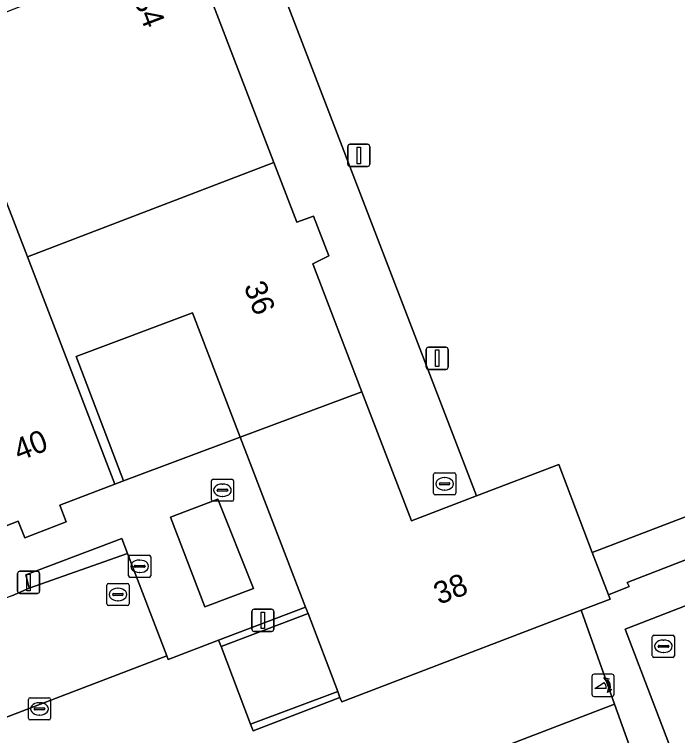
# Model space of a CAD drawing. Extents: x 159262 to 160143, y 383399 to 384319.
# Drawn here: x 159559.73 to 159589.68, y 383679.75 to 383712.34 of the extents above; entities that cross this region are included whole.
import ezdxf

# ---------------------------------------------------------------- set-up
doc = ezdxf.new("R2010")
doc.units = 0
for name, color, linetype in [('IMGEO_Brandkraan', 7, 'Continuous'), ('IMGEO_Erf', 7, 'Continuous'), ('IMGEO_Groenvoorziening', 7, 'Continuous'), ('IMGEO_Haag', 7, 'Continuous'), ('IMGEO_Kolk', 7, 'Continuous'), ('IMGEO_Lichtmast', 7, 'Continuous'), ('IMGEO_Muur', 7, 'Continuous'), ('IMGEO_Pand', 7, 'Continuous'), ('IMGEO_Pand_nummerreeks', 7, 'Continuous'), ('IMGEO_Parkeervlak_open', 7, 'Continuous'), ('IMGEO_Poller', 7, 'Continuous'), ('IMGEO_Rioolput', 7, 'Continuous'), ('IMGEO_Terreindeel_gesloten', 7, 'Continuous'), ('IMGEO_Voetpad_gesloten', 7, 'Continuous'), ('IMGEO_Voetpad_open', 7, 'Continuous')]:
    doc.layers.add(name, color=color, linetype=linetype)

msp = doc.modelspace()

# ---------------------------------------------------------------- linework, layer by layer
at = {"layer": 'IMGEO_Brandkraan'}
for p, q in [((159568.696, 383691.334), (159569.548, 383691.334)), ((159568.621, 383690.408), (159568.621, 383691.26)), ((159569.109, 383691.114), (159569.134, 383691.114)), ((159569.622, 383691.26), (159569.622, 383690.408)), ((159568.88, 383690.828), (159568.88, 383690.84)), ((159569.318, 383690.791), (159568.92, 383690.791)), ((159568.923, 383690.877), (159569.321, 383690.877)), ((159569.364, 383690.84), (159569.364, 383690.828)), ((159569.132, 383690.554), (159569.107, 383690.554)), ((159569.548, 383690.334), (159568.696, 383690.334))]:
    msp.add_line(p, q, dxfattribs=at)
for points in [[(159568.696, 383691.334), (159569.548, 383691.334)], [(159568.621, 383690.408), (159568.621, 383691.26)], [(159569.622, 383691.26), (159569.622, 383690.408)], [(159569.548, 383690.334), (159568.696, 383690.334)]]:
    msp.add_lwpolyline(points, dxfattribs=at)
for centre, radius, start, end in [((159568.698, 383691.258), 0.0765, 91.552, 178.448), ((159568.698, 383691.258), 0.0765, 91.552, 178.448), ((159569.546, 383691.258), 0.0765, 1.552, 88.448), ((159569.546, 383691.258), 0.0765, 1.552, 88.448), ((159568.92, 383690.837), 0.0403, 85.8775, 175.7526), ((159568.917, 383690.827), 0.0366, 178.938, 274.7102), ((159569.321, 383690.834), 0.043, 264.8664, 352.4533), ((159569.325, 383690.839), 0.0386, 1.7309, 96.639), ((159568.698, 383690.41), 0.0765, 181.552, 268.448), ((159568.698, 383690.41), 0.0765, 181.552, 268.448), ((159569.546, 383690.41), 0.0765, 271.552, 358.448), ((159569.546, 383690.41), 0.0765, 271.552, 358.448)]:
    msp.add_arc(centre, radius, start, end, dxfattribs=at)
for centre, major_axis, ratio, start_param, end_param in [((159569.108, 383690.834), (-0.387, 0.002), 0.722429, 4.712389, 7.853982), ((159569.133, 383690.834), (-0.39, 0.002), 0.717154, 1.570796, 4.712389)]:
    msp.add_ellipse(centre, major_axis=major_axis, ratio=ratio, start_param=start_param, end_param=end_param, dxfattribs=at)
at = {"layer": 'IMGEO_Erf'}
msp.add_lwpolyline([(159569.926, 383693.226), (159567.768, 383698.846), (159562.511, 383696.88), (159564.65, 383691.253)], close=True, dxfattribs=at)
at = {"layer": 'IMGEO_Groenvoorziening'}
for points in [[(159568.321, 383685.561), (159570.52, 383686.398), (159568.916, 383690.437), (159566.781, 383689.625)], [(159564.84, 383687.982), (159564.577, 383688.654), (159560.239, 383687.019), (159560.399, 383686.41)]]:
    msp.add_lwpolyline(points, close=True, dxfattribs=at)
at = {"layer": 'IMGEO_Haag'}
msp.add_lwpolyline([(159564.84, 383687.982), (159564.577, 383688.654), (159560.239, 383687.019), (159560.399, 383686.41)], close=True, dxfattribs=at)
at = {"layer": 'IMGEO_Kolk'}
for p, q in [((159560.359, 383680.529), (159560.359, 383681.381)), ((159560.434, 383681.455), (159561.286, 383681.455)), ((159560.847, 383681.235), (159560.872, 383681.235)), ((159561.36, 383681.381), (159561.36, 383680.529)), ((159560.618, 383680.949), (159560.618, 383680.961)), ((159561.056, 383680.912), (159560.658, 383680.912)), ((159560.661, 383680.998), (159561.059, 383680.998)), ((159561.102, 383680.961), (159561.102, 383680.949)), ((159560.87, 383680.675), (159560.845, 383680.675)), ((159561.286, 383680.455), (159560.434, 383680.455))]:
    msp.add_line(p, q, dxfattribs=at)
for points in [[(159560.359, 383680.529), (159560.359, 383681.381)], [(159560.434, 383681.455), (159561.286, 383681.455)], [(159561.36, 383681.381), (159561.36, 383680.529)], [(159561.286, 383680.455), (159560.434, 383680.455)]]:
    msp.add_lwpolyline(points, dxfattribs=at)
for centre, radius, start, end in [((159560.436, 383681.379), 0.0765, 91.552, 178.448), ((159560.436, 383681.379), 0.0765, 91.552, 178.448), ((159561.284, 383681.379), 0.0765, 1.552, 88.448), ((159561.284, 383681.379), 0.0765, 1.552, 88.448), ((159560.658, 383680.958), 0.0403, 85.8775, 175.7526), ((159560.655, 383680.948), 0.0366, 178.938, 274.7102), ((159561.059, 383680.955), 0.043, 264.8664, 352.4533), ((159561.063, 383680.96), 0.0386, 1.7309, 96.639), ((159560.436, 383680.531), 0.0765, 181.552, 268.448), ((159560.436, 383680.531), 0.0765, 181.552, 268.448), ((159561.284, 383680.531), 0.0765, 271.552, 358.448), ((159561.284, 383680.531), 0.0765, 271.552, 358.448)]:
    msp.add_arc(centre, radius, start, end, dxfattribs=at)
for centre, major_axis, ratio, start_param, end_param in [((159560.846, 383680.955), (-0.387, 0.002), 0.722429, 4.712389, 7.853982), ((159560.871, 383680.955), (-0.39, 0.002), 0.717154, 1.570796, 4.712389)]:
    msp.add_ellipse(centre, major_axis=major_axis, ratio=ratio, start_param=start_param, end_param=end_param, dxfattribs=at)
at = {"layer": 'IMGEO_Lichtmast'}
for p, q in [((159574.784, 383705.566), (159574.784, 383706.366)), ((159574.784, 383706.366), (159574.784, 383705.566)), ((159574.884, 383706.466), (159575.674, 383706.466)), ((159575.674, 383706.466), (159574.884, 383706.466)), ((159575.774, 383706.366), (159575.774, 383705.566)), ((159575.774, 383705.566), (159575.774, 383706.366)), ((159575.674, 383705.466), (159574.884, 383705.466)), ((159574.884, 383705.466), (159575.674, 383705.466)), ((159578.327, 383696.398), (159578.327, 383697.198)), ((159578.327, 383697.198), (159578.327, 383696.398)), ((159578.427, 383697.298), (159579.217, 383697.298)), ((159579.217, 383697.298), (159578.427, 383697.298)), ((159579.317, 383697.198), (159579.317, 383696.398)), ((159579.317, 383696.398), (159579.317, 383697.198)), ((159579.217, 383696.298), (159578.427, 383696.298)), ((159578.427, 383696.298), (159579.217, 383696.298)), ((159559.972, 383687.171), (159560.762, 383687.171)), ((159560.762, 383687.171), (159559.972, 383687.171)), ((159559.872, 383686.271), (159559.872, 383687.071)), ((159559.872, 383687.071), (159559.872, 383686.271)), ((159560.862, 383687.071), (159560.862, 383686.271)), ((159560.862, 383686.271), (159560.862, 383687.071)), ((159560.762, 383686.171), (159559.972, 383686.171)), ((159559.972, 383686.171), (159560.762, 383686.171)), ((159570.454, 383684.555), (159570.454, 383685.355)), ((159570.454, 383685.355), (159570.454, 383684.555)), ((159570.554, 383685.455), (159571.344, 383685.455)), ((159571.344, 383685.455), (159570.554, 383685.455)), ((159571.444, 383685.355), (159571.444, 383684.555)), ((159571.444, 383684.555), (159571.444, 383685.355)), ((159571.344, 383684.455), (159570.554, 383684.455)), ((159570.554, 383684.455), (159571.344, 383684.455))]:
    msp.add_line(p, q, dxfattribs=at)
for points in [[(159575.204, 383706.341), (159575.354, 383706.341), (159575.354, 383705.591), (159575.204, 383705.591), (159575.204, 383706.341)], [(159578.747, 383697.173), (159578.897, 383697.173), (159578.897, 383696.423), (159578.747, 383696.423), (159578.747, 383697.173)], [(159560.292, 383687.046), (159560.442, 383687.046), (159560.442, 383686.296), (159560.292, 383686.296), (159560.292, 383687.046)], [(159570.874, 383685.33), (159571.024, 383685.33), (159571.024, 383684.58), (159570.874, 383684.58), (159570.874, 383685.33)]]:
    msp.add_lwpolyline(points, dxfattribs=at)
for centre, start, end in [((159574.884, 383706.366), 90, 180), ((159574.884, 383706.366), 90, 180), ((159575.674, 383706.366), 0, 90), ((159575.674, 383706.366), 360, 90), ((159574.884, 383705.566), 180, 270), ((159574.884, 383705.566), 180, 270), ((159575.674, 383705.566), 270, 0), ((159575.674, 383705.566), 270, 0), ((159578.427, 383697.198), 90, 180), ((159578.427, 383697.198), 90, 180), ((159579.217, 383697.198), 0, 90), ((159579.217, 383697.198), 360, 90), ((159578.427, 383696.398), 180, 270), ((159578.427, 383696.398), 180, 270), ((159579.217, 383696.398), 270, 0), ((159579.217, 383696.398), 270, 0), ((159559.972, 383687.071), 90, 180), ((159559.972, 383687.071), 90, 180), ((159560.762, 383687.071), 0, 90), ((159560.762, 383687.071), 360, 90), ((159559.972, 383686.271), 180, 270), ((159559.972, 383686.271), 180, 270), ((159560.762, 383686.271), 270, 0), ((159560.762, 383686.271), 270, 0), ((159570.554, 383685.355), 90, 180), ((159570.554, 383685.355), 90, 180), ((159571.344, 383685.355), 0, 90), ((159571.344, 383685.355), 360, 90), ((159570.554, 383684.555), 180, 270), ((159570.554, 383684.555), 180, 270), ((159571.344, 383684.555), 270, 0), ((159571.344, 383684.555), 270, 0)]:
    msp.add_arc(centre, 0.1, start, end, dxfattribs=at)
at = {"layer": 'IMGEO_Muur'}
for points in [[(159564.65, 383691.253), (159569.926, 383693.226)], [(159568.321, 383685.561), (159566.781, 383689.625), (159568.916, 383690.437), (159570.52, 383686.398), (159568.321, 383685.561)]]:
    msp.add_lwpolyline(points, dxfattribs=at)
for points in [[(159568.947, 383684.058), (159569.061, 383683.768), (159572.988, 383685.266), (159572.873, 383685.553)], [(159570.397, 383680.262), (159570.515, 383679.969), (159574.432, 383681.467), (159574.328, 383681.741)]]:
    msp.add_lwpolyline(points, close=True, dxfattribs=at)
at = {"layer": 'IMGEO_Pand'}
for points in [[(159571.446, 383705.64), (159565.691, 383720.625), (159565.449, 383721.255), (159559.946, 383719.125), (159562.125, 383713.533), (159556.489, 383711.329), (159554.929, 383715.449), (159553.157, 383714.756), (159555.583, 383708.345), (159557.383, 383709.005), (159559.356, 383703.878), (159560.318, 383701.375)], [(159571.446, 383705.64), (159560.318, 383701.375), (159564.264, 383691.107), (159564.65, 383691.253), (159562.511, 383696.88), (159567.768, 383698.846), (159569.926, 383693.226), (159575.419, 383695.279), (159573.198, 383701.061), (159573.927, 383701.421), (159573.236, 383703.219), (159572.482, 383702.942)], [(159558.922, 383689.06), (159559.898, 383689.436), (159560.198, 383688.69), (159562.06, 383689.402), (159561.771, 383690.159), (159564.264, 383691.107), (159560.318, 383701.375), (159559.356, 383703.878), (159554.419, 383702.012), (159554.303, 383702.289), (159553.907, 383702.134), (159554.976, 383699.328)], [(159575.419, 383695.279), (159569.926, 383693.226), (159572.873, 383685.553), (159572.988, 383685.266), (159574.328, 383681.741), (159574.432, 383681.467), (159574.514, 383681.267), (159585.33, 383685.418), (159586.631, 383685.917), (159586.561, 383686.101), (159585.827, 383688.028), (159584.314, 383691.999), (159580.594, 383690.575), (159577.658, 383689.452)]]:
    msp.add_lwpolyline(points, close=True, dxfattribs=at)
at = {"layer": 'IMGEO_Parkeervlak_open'}
msp.add_lwpolyline([(159554.327, 383684.135), (159550.031, 383682.408), (159549.142, 383682.088), (159544.838, 383680.429), (159544.037, 383680.119), (159539.729, 383678.468), (159541.475, 383673.747), (159566.604, 383683.353), (159564.84, 383687.982), (159560.399, 383686.41), (159559.607, 383686.07), (159555.153, 383684.41)], close=True, dxfattribs=at)
at = {"layer": 'IMGEO_Poller'}
for p, q in [((159585.815, 383682.422), (159585.815, 383681.615)), ((159585.815, 383682.422), (159585.815, 383681.615)), ((159586.717, 383682.517), (159585.909, 383682.517)), ((159586.717, 383682.517), (159585.909, 383682.517)), ((159586.811, 383681.615), (159586.811, 383682.422)), ((159586.811, 383681.615), (159586.811, 383682.422)), ((159585.909, 383681.52), (159586.717, 383681.52)), ((159585.909, 383681.52), (159586.717, 383681.52))]:
    msp.add_line(p, q, dxfattribs=at)
for points in [[(159586.494, 383682.246), (159586.482, 383682.173), (159586.357, 383682.378)], [(159586.357, 383682.378), (159586.588, 383682.312), (159586.517, 383682.28)], [(159586.45, 383681.873), (159585.937, 383681.873), (159586.367, 383682.148)], [(159586.51, 383681.701), (159586.576, 383681.932), (159586.606, 383681.864)], [(159586.642, 383681.837), (159586.714, 383681.826), (159586.51, 383681.701)]]:
    msp.add_lwpolyline(points, dxfattribs=at)
for centre, radius, start, end in [((159585.909, 383682.422), 0.0946, 90, 180), ((159585.909, 383682.422), 0.0946, 90, 180), ((159586.136, 383681.933), 0.476, 351.7527, 41.1691), ((159586.136, 383681.933), 0.516, 349.3569, 42.2912), ((159586.717, 383682.422), 0.0946, 0, 90), ((159586.717, 383682.422), 0.0946, 0, 90), ((159586.122, 383681.923), 0.332, 351.3247, 42.4854), ((159585.909, 383681.615), 0.0946, 180, 270), ((159585.909, 383681.615), 0.0946, 180, 270), ((159586.717, 383681.615), 0.0946, 270, 0), ((159586.717, 383681.615), 0.0946, 270, 0)]:
    msp.add_arc(centre, radius, start, end, dxfattribs=at)
at = {"layer": 'IMGEO_Rioolput'}
for p, q in [((159578.658, 383690.698), (159578.658, 383691.55)), ((159578.733, 383691.624), (159579.585, 383691.624)), ((159579.146, 383691.404), (159579.171, 383691.404)), ((159579.659, 383691.55), (159579.659, 383690.698)), ((159578.917, 383691.118), (159578.917, 383691.13)), ((159579.355, 383691.081), (159578.957, 383691.081)), ((159578.96, 383691.167), (159579.358, 383691.167)), ((159579.401, 383691.13), (159579.401, 383691.118)), ((159579.169, 383690.844), (159579.144, 383690.844)), ((159579.585, 383690.624), (159578.733, 383690.624)), ((159564.882, 383686.971), (159564.882, 383687.823)), ((159564.957, 383687.897), (159565.809, 383687.897)), ((159565.883, 383687.823), (159565.883, 383686.971)), ((159565.184, 383687.44), (159565.582, 383687.44)), ((159565.37, 383687.677), (159565.395, 383687.677)), ((159565.141, 383687.391), (159565.141, 383687.403)), ((159565.579, 383687.354), (159565.181, 383687.354)), ((159565.393, 383687.117), (159565.368, 383687.117)), ((159565.625, 383687.403), (159565.625, 383687.391)), ((159565.809, 383686.897), (159564.957, 383686.897)), ((159563.902, 383685.697), (159563.902, 383686.549)), ((159563.977, 383686.623), (159564.829, 383686.623)), ((159564.903, 383686.549), (159564.903, 383685.697)), ((159564.161, 383686.117), (159564.161, 383686.129)), ((159564.204, 383686.166), (159564.602, 383686.166)), ((159564.39, 383686.403), (159564.415, 383686.403)), ((159564.645, 383686.129), (159564.645, 383686.117)), ((159564.599, 383686.08), (159564.201, 383686.08)), ((159564.413, 383685.843), (159564.388, 383685.843)), ((159564.829, 383685.623), (159563.977, 383685.623)), ((159588.541, 383683.357), (159588.541, 383684.209)), ((159588.616, 383684.283), (159589.468, 383684.283)), ((159589.542, 383684.209), (159589.542, 383683.357)), ((159589.029, 383684.063), (159589.054, 383684.063)), ((159588.8, 383683.777), (159588.8, 383683.789)), ((159589.238, 383683.74), (159588.84, 383683.74)), ((159588.843, 383683.826), (159589.241, 383683.826)), ((159589.284, 383683.789), (159589.284, 383683.777)), ((159589.468, 383683.283), (159588.616, 383683.283)), ((159589.052, 383683.503), (159589.027, 383683.503))]:
    msp.add_line(p, q, dxfattribs=at)
for points in [[(159578.658, 383690.698), (159578.658, 383691.55)], [(159578.733, 383691.624), (159579.585, 383691.624)], [(159579.659, 383691.55), (159579.659, 383690.698)], [(159579.585, 383690.624), (159578.733, 383690.624)], [(159564.882, 383686.971), (159564.882, 383687.823)], [(159564.957, 383687.897), (159565.809, 383687.897)], [(159565.883, 383687.823), (159565.883, 383686.971)], [(159565.809, 383686.897), (159564.957, 383686.897)], [(159563.902, 383685.697), (159563.902, 383686.549)], [(159563.977, 383686.623), (159564.829, 383686.623)], [(159564.903, 383686.549), (159564.903, 383685.697)], [(159564.829, 383685.623), (159563.977, 383685.623)], [(159588.541, 383683.357), (159588.541, 383684.209)], [(159588.616, 383684.283), (159589.468, 383684.283)], [(159589.542, 383684.209), (159589.542, 383683.357)], [(159589.468, 383683.283), (159588.616, 383683.283)]]:
    msp.add_lwpolyline(points, dxfattribs=at)
for centre, radius, start, end in [((159578.735, 383691.548), 0.0765, 91.552, 178.448), ((159578.735, 383691.548), 0.0765, 91.552, 178.448), ((159579.583, 383691.548), 0.0765, 1.552, 88.448), ((159579.583, 383691.548), 0.0765, 1.552, 88.448), ((159578.957, 383691.127), 0.0403, 85.8775, 175.7526), ((159578.954, 383691.117), 0.0366, 178.938, 274.7102), ((159579.358, 383691.124), 0.043, 264.8664, 352.4533), ((159579.362, 383691.129), 0.0386, 1.7309, 96.639), ((159578.735, 383690.7), 0.0765, 181.552, 268.448), ((159578.735, 383690.7), 0.0765, 181.552, 268.448), ((159579.583, 383690.7), 0.0765, 271.552, 358.448), ((159579.583, 383690.7), 0.0765, 271.552, 358.448), ((159564.959, 383687.821), 0.0765, 91.552, 178.448), ((159564.959, 383687.821), 0.0765, 91.552, 178.448), ((159565.807, 383687.821), 0.0765, 1.552, 88.448), ((159565.807, 383687.821), 0.0765, 1.552, 88.448), ((159565.181, 383687.4), 0.0403, 85.8775, 175.7526), ((159565.586, 383687.402), 0.0386, 1.7309, 96.639), ((159565.178, 383687.39), 0.0366, 178.938, 274.7102), ((159565.582, 383687.397), 0.043, 264.8664, 352.4533), ((159564.959, 383686.973), 0.0765, 181.552, 268.448), ((159564.959, 383686.973), 0.0765, 181.552, 268.448), ((159565.807, 383686.973), 0.0765, 271.552, 358.448), ((159565.807, 383686.973), 0.0765, 271.552, 358.448), ((159563.979, 383686.547), 0.0765, 91.552, 178.448), ((159563.979, 383686.547), 0.0765, 91.552, 178.448), ((159564.827, 383686.547), 0.0765, 1.552, 88.448), ((159564.827, 383686.547), 0.0765, 1.552, 88.448), ((159564.201, 383686.126), 0.0403, 85.8775, 175.7526), ((159564.198, 383686.116), 0.0366, 178.938, 274.7102), ((159564.602, 383686.123), 0.043, 264.8664, 352.4533), ((159564.606, 383686.128), 0.0386, 1.7309, 96.639), ((159563.979, 383685.699), 0.0765, 181.552, 268.448), ((159563.979, 383685.699), 0.0765, 181.552, 268.448), ((159564.827, 383685.699), 0.0765, 271.552, 358.448), ((159564.827, 383685.699), 0.0765, 271.552, 358.448), ((159588.618, 383684.207), 0.0765, 91.552, 178.448), ((159588.618, 383684.207), 0.0765, 91.552, 178.448), ((159589.466, 383684.207), 0.0765, 1.552, 88.448), ((159589.466, 383684.207), 0.0765, 1.552, 88.448), ((159588.84, 383683.786), 0.0403, 85.8775, 175.7526), ((159588.837, 383683.776), 0.0366, 178.938, 274.7102), ((159589.241, 383683.783), 0.043, 264.8664, 352.4533), ((159589.245, 383683.788), 0.0386, 1.7309, 96.639), ((159588.618, 383683.359), 0.0765, 181.552, 268.448), ((159588.618, 383683.359), 0.0765, 181.552, 268.448), ((159589.466, 383683.359), 0.0765, 271.552, 358.448), ((159589.466, 383683.359), 0.0765, 271.552, 358.448)]:
    msp.add_arc(centre, radius, start, end, dxfattribs=at)
for centre, major_axis, ratio, start_param, end_param in [((159579.145, 383691.124), (-0.387, 0.002), 0.722429, 4.712389, 7.853982), ((159579.17, 383691.124), (-0.39, 0.002), 0.717154, 1.570796, 4.712389), ((159565.369, 383687.397), (-0.387, 0.002), 0.722429, 4.712389, 7.853982), ((159565.394, 383687.397), (-0.39, 0.002), 0.717154, 1.570796, 4.712389), ((159564.389, 383686.123), (-0.387, 0.002), 0.722429, 4.712389, 7.853982), ((159564.414, 383686.123), (-0.39, 0.002), 0.717154, 1.570796, 4.712389), ((159589.028, 383683.783), (-0.387, 0.002), 0.722429, 4.712389, 7.853982), ((159589.053, 383683.783), (-0.39, 0.002), 0.717154, 1.570796, 4.712389)]:
    msp.add_ellipse(centre, major_axis=major_axis, ratio=ratio, start_param=start_param, end_param=end_param, dxfattribs=at)
at = {"layer": 'IMGEO_Terreindeel_gesloten'}
msp.add_lwpolyline([(159585.827, 383688.028), (159586.561, 383686.101), (159587.489, 383686.479), (159587.403, 383686.673), (159598.102, 383690.81), (159598.188, 383690.594), (159599.136, 383690.958), (159598.431, 383692.845)], close=True, dxfattribs=at)
at = {"layer": 'IMGEO_Voetpad_gesloten'}
msp.add_lwpolyline([(159598.431, 383692.845), (159598.698, 383692.959), (159599.42, 383691.163), (159599.498, 383691.195), (159586.575, 383724.788), (159587.285, 383722.681), (159587.007, 383722.588), (159586.168, 383724.718), (159577.11, 383721.288), (159577.009, 383721.57), (159576.464, 383722.774), (159571.667, 383721.806), (159571.059, 383722.084), (159568.739, 383721.454), (159580.594, 383690.575), (159584.314, 383691.999), (159585.827, 383688.028)], close=True, dxfattribs=at)
at = {"layer": 'IMGEO_Voetpad_open'}
for points in [[(159568.739, 383721.454), (159565.691, 383720.625), (159571.446, 383705.64), (159572.482, 383702.942), (159573.236, 383703.219), (159573.927, 383701.421), (159573.198, 383701.061), (159575.419, 383695.279), (159577.658, 383689.452), (159580.594, 383690.575)], [(159568.321, 383685.561), (159566.781, 383689.625), (159568.916, 383690.437), (159570.52, 383686.398)], [(159619.379, 383631.734), (159597.575, 383688.534), (159587.311, 383684.551), (159609.011, 383627.739)], [(159609.011, 383627.739), (159587.311, 383684.551), (159597.575, 383688.534), (159619.379, 383631.734)], [(159574.514, 383681.267), (159574.432, 383681.467), (159570.515, 383679.969), (159570.397, 383680.262), (159569.061, 383683.768), (159568.947, 383684.058), (159566.666, 383683.19), (159566.604, 383683.353), (159541.475, 383673.747), (159541.779, 383672.925), (159539.421, 383672.017), (159523.264, 383665.799), (159523.427, 383665.372), (159525.023, 383661.113), (159541.223, 383667.381), (159543.674, 383668.329), (159544.922, 383665.063), (159569.95, 383674.669), (159572.321, 383675.598), (159586.835, 383681.173), (159585.33, 383685.418)], [(159570.397, 383680.262), (159574.328, 383681.741), (159572.988, 383685.266), (159569.061, 383683.768)], [(159586.835, 383681.173), (159572.321, 383675.598), (159573.225, 383673.371), (159587.655, 383678.859)]]:
    msp.add_lwpolyline(points, close=True, dxfattribs=at)
for points in [[(159559.607, 383686.07), (159560.399, 383686.41), (159560.239, 383687.019), (159564.577, 383688.654), (159564.84, 383687.982), (159566.604, 383683.353), (159566.666, 383683.19), (159568.947, 383684.058), (159572.873, 383685.553), (159569.926, 383693.226), (159564.65, 383691.253), (159564.264, 383691.107), (159561.771, 383690.159), (159562.06, 383689.402), (159560.198, 383688.69), (159559.898, 383689.436), (159558.922, 383689.06)], [(159598.102, 383690.81), (159587.403, 383686.673), (159587.489, 383686.479), (159586.561, 383686.101), (159586.631, 383685.917), (159585.33, 383685.418), (159586.835, 383681.173), (159587.655, 383678.859), (159588.817, 383675.805), (159589.409, 383674.359), (159590.343, 383672.068)]]:
    msp.add_lwpolyline(points, dxfattribs=at)

# ---------------------------------------------------------------- texts
at = {"layer": 'IMGEO_Pand_nummerreeks'}
for s, rotation, p in [('34', 291.0109, (159565.09, 383713.04)), ('36', 290.9824, (159570.075, 383700.054)), ('40', 21.0376, (159559.933, 383692.141)), ('38', 20.9941, (159578.904, 383685.651))]:
    msp.add_text(s, height=1, rotation=rotation, dxfattribs=at).set_placement(p)

doc.saveas('drawing.dxf')
